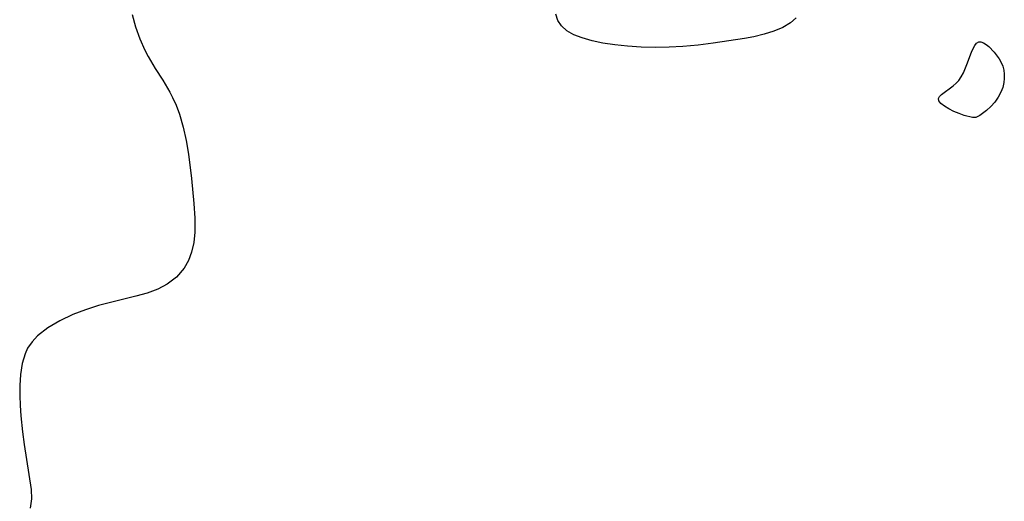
# Model space of a CAD drawing. Header units: metres. Extents: x 1073367 to 1082519, y 1569854 to 1574957.
# Tile 547 of 656: x 1077439 to 1077562, y 1574703 to 1574763. Entities that reach past the tile are written whole.
import ezdxf

# ---------------------------------------------------------------- set-up
doc = ezdxf.new("R2010")
doc.units = ezdxf.units.M
doc.layers.add('CGG_CurvaNivelLidar_v1', color=253, linetype='Continuous', lineweight=30)

msp = doc.modelspace()

# ---------------------------------------------------------------- linework, layer by layer
at = {"layer": 'CGG_CurvaNivelLidar_v1'}
for p, q in [((1077452.9777, 1574763.8472, 68), (1077453.3961, 1574762.3041, 68)), ((1077506.1953, 1574763.1093, 68), (1077505.9529, 1574763.8844, 68)), ((1077453.3961, 1574762.3041, 68), (1077453.9246, 1574760.8093, 68)), ((1077506.6588, 1574762.417, 68), (1077506.1953, 1574763.1093, 68)), ((1077507.3159, 1574761.8259, 68), (1077506.6588, 1574762.417, 68)), ((1077535.2904, 1574762.8034, 68), (1077534.3346, 1574762.2421, 68)), ((1077536.0369, 1574763.4479, 68), (1077535.2904, 1574762.8034, 68)), ((1077508.2041, 1574761.3206, 68), (1077507.3159, 1574761.8259, 68)), ((1077509.2485, 1574760.9176, 68), (1077508.2041, 1574761.3206, 68)), ((1077532.0254, 1574761.3814, 68), (1077530.7262, 1574761.0597, 68)), ((1077533.2363, 1574761.7725, 68), (1077532.0254, 1574761.3814, 68)), ((1077534.3346, 1574762.2421, 68), (1077533.2363, 1574761.7725, 68)), ((1077453.9246, 1574760.8093, 68), (1077454.561, 1574759.3739, 68)), ((1077510.4943, 1574760.5675, 68), (1077509.2485, 1574760.9176, 68)), ((1077511.8458, 1574760.2838, 68), (1077510.4943, 1574760.5675, 68)), ((1077513.3494, 1574760.0497, 68), (1077511.8458, 1574760.2838, 68)), ((1077514.9165, 1574759.8756, 68), (1077513.3494, 1574760.0497, 68)), ((1077516.6356, 1574759.7562, 68), (1077514.9165, 1574759.8756, 68)), ((1077521.8509, 1574759.8644, 68), (1077520.116, 1574759.7563, 68)), ((1077523.7435, 1574760.0376, 68), (1077521.8509, 1574759.8644, 68)), ((1077525.6169, 1574760.2531, 68), (1077523.7435, 1574760.0376, 68)), ((1077529.5612, 1574760.8334, 68), (1077525.6169, 1574760.2531, 68)), ((1077530.7262, 1574761.0597, 68), (1077529.5612, 1574760.8334, 68)), ((1077558.1513, 1574759.5866, 68), (1077558.3604, 1574759.9702, 68)), ((1077558.3604, 1574759.9702, 68), (1077558.5908, 1574760.2607, 68)), ((1077558.5908, 1574760.2607, 68), (1077558.8522, 1574760.4217, 68)), ((1077558.8522, 1574760.4217, 68), (1077559.1342, 1574760.4274, 68)), ((1077559.1342, 1574760.4274, 68), (1077559.4437, 1574760.3131, 68)), ((1077559.4437, 1574760.3131, 68), (1077559.7716, 1574760.1079, 68)), ((1077559.7716, 1574760.1079, 68), (1077560.1098, 1574759.8339, 68)), ((1077560.1098, 1574759.8339, 68), (1077560.7855, 1574759.1411, 68)), ((1077454.561, 1574759.3739, 68), (1077454.9597, 1574758.6124, 68)), ((1077454.9597, 1574758.6124, 68), (1077455.8497, 1574757.1108, 68)), ((1077518.3871, 1574759.7143, 68), (1077516.6356, 1574759.7562, 68)), ((1077520.116, 1574759.7563, 68), (1077518.3871, 1574759.7143, 68)), ((1077557.3805, 1574757.5972, 68), (1077557.9556, 1574759.1377, 68)), ((1077557.9556, 1574759.1377, 68), (1077558.1513, 1574759.5866, 68)), ((1077560.7855, 1574759.1411, 68), (1077561.4006, 1574758.3175, 68)), ((1077556.9382, 1574756.5541, 68), (1077557.3805, 1574757.5972, 68)), ((1077561.4006, 1574758.3175, 68), (1077561.6563, 1574757.8678, 68)), ((1077561.6563, 1574757.8678, 68), (1077561.8556, 1574757.3933, 68)), ((1077561.8556, 1574757.3933, 68), (1077561.9818, 1574756.9012, 68)), ((1077455.8497, 1574757.1108, 68), (1077456.7789, 1574755.6344, 68)), ((1077556.6737, 1574756.0668, 68), (1077556.9382, 1574756.5541, 68)), ((1077561.9818, 1574756.9012, 68), (1077562.0456, 1574756.3909, 68)), ((1077562.0456, 1574756.3909, 68), (1077562.0564, 1574755.8696, 68)), ((1077456.7789, 1574755.6344, 68), (1077457.668, 1574754.1433, 68)), ((1077554.2071, 1574753.8502, 68), (1077555.6542, 1574754.9295, 68)), ((1077555.6542, 1574754.9295, 68), (1077556.0261, 1574755.2553, 68)), ((1077556.0261, 1574755.2553, 68), (1077556.3644, 1574755.622, 68)), ((1077556.3644, 1574755.622, 68), (1077556.6737, 1574756.0668, 68)), ((1077562.0101, 1574755.3318, 68), (1077561.8688, 1574754.7433, 68)), ((1077562.0564, 1574755.8696, 68), (1077562.0101, 1574755.3318, 68)), ((1077457.668, 1574754.1433, 68), (1077458.0205, 1574753.4835, 68)), ((1077553.9686, 1574753.6009, 68), (1077554.2071, 1574753.8502, 68)), ((1077561.6315, 1574754.1292, 68), (1077561.3023, 1574753.52, 68)), ((1077561.8688, 1574754.7433, 68), (1077561.6315, 1574754.1292, 68)), ((1077458.0205, 1574753.4835, 68), (1077458.4685, 1574752.5303, 68)), ((1077458.4685, 1574752.5303, 68), (1077458.8997, 1574751.3784, 68)), ((1077553.8424, 1574753.3474, 68), (1077553.9686, 1574753.6009, 68)), ((1077553.8822, 1574753.0605, 68), (1077553.8424, 1574753.3474, 68)), ((1077554.1355, 1574752.7373, 68), (1077553.8822, 1574753.0605, 68)), ((1077554.562, 1574752.395, 68), (1077554.1355, 1574752.7373, 68)), ((1077560.8594, 1574752.9025, 68), (1077560.3595, 1574752.3426, 68)), ((1077561.3023, 1574753.52, 68), (1077560.8594, 1574752.9025, 68)), ((1077458.8997, 1574751.3784, 68), (1077459.358, 1574749.7607, 68)), ((1077555.1137, 1574752.054, 68), (1077554.562, 1574752.395, 68)), ((1077555.7434, 1574751.7347, 68), (1077555.1137, 1574752.054, 68)), ((1077556.4048, 1574751.4567, 68), (1077555.7434, 1574751.7347, 68)), ((1077557.0528, 1574751.2367, 68), (1077556.4048, 1574751.4567, 68)), ((1077558.0939, 1574750.9955, 68), (1077557.0528, 1574751.2367, 68)), ((1077559.0143, 1574751.2302, 68), (1077558.5, 1574750.9588, 68)), ((1077559.844, 1574751.858, 68), (1077559.0143, 1574751.2302, 68)), ((1077560.3595, 1574752.3426, 68), (1077559.844, 1574751.858, 68)), ((1077558.5, 1574750.9588, 68), (1077558.0939, 1574750.9955, 68)), ((1077459.358, 1574749.7607, 68), (1077459.7122, 1574748.0865, 68)), ((1077459.7122, 1574748.0865, 68), (1077459.9915, 1574746.3744, 68)), ((1077459.9915, 1574746.3744, 68), (1077460.3672, 1574743.3446, 68)), ((1077460.3672, 1574743.3446, 68), (1077460.6885, 1574740.2185, 68)), ((1077460.6885, 1574740.2185, 68), (1077460.8033, 1574738.4039, 68)), ((1077460.8033, 1574738.4039, 68), (1077460.7908, 1574736.6444, 68)), ((1077460.7908, 1574736.6444, 68), (1077460.6538, 1574735.3533, 68)), ((1077460.6538, 1574735.3533, 68), (1077460.3799, 1574734.1268, 68)), ((1077460.3799, 1574734.1268, 68), (1077459.9887, 1574733.0775, 68)), ((1077459.9887, 1574733.0775, 68), (1077459.4526, 1574732.1188, 68)), ((1077459.4526, 1574732.1188, 68), (1077458.5197, 1574731.0248, 68)), ((1077458.5197, 1574731.0248, 68), (1077457.3585, 1574730.1354, 68)), ((1077456.1536, 1574729.5175, 68), (1077454.8311, 1574729.0298, 68)), ((1077457.3585, 1574730.1354, 68), (1077456.1536, 1574729.5175, 68)), ((1077450.2425, 1574727.8571, 68), (1077448.7606, 1574727.466, 68)), ((1077453.4259, 1574728.6269, 68), (1077450.2425, 1574727.8571, 68)), ((1077454.8311, 1574729.0298, 68), (1077453.4259, 1574728.6269, 68)), ((1077447.1153, 1574726.9419, 68), (1077445.5249, 1574726.3286, 68)), ((1077448.7606, 1574727.466, 68), (1077447.1153, 1574726.9419, 68)), ((1077443.8986, 1574725.5664, 68), (1077442.4119, 1574724.6877, 68)), ((1077445.5249, 1574726.3286, 68), (1077443.8986, 1574725.5664, 68)), ((1077442.4119, 1574724.6877, 68), (1077441.1222, 1574723.6683, 68)), ((1077440.4473, 1574722.9433, 68), (1077439.8869, 1574722.1173, 68)), ((1077441.1222, 1574723.6683, 68), (1077440.4473, 1574722.9433, 68)), ((1077439.8869, 1574722.1173, 68), (1077439.5656, 1574721.4418, 68)), ((1077439.5656, 1574721.4418, 68), (1077439.1892, 1574720.1976, 68)), ((1077439.1892, 1574720.1976, 68), (1077438.9807, 1574718.8571, 68)), ((1077438.9807, 1574718.8571, 68), (1077438.8946, 1574717.4449, 68)), ((1077438.8946, 1574717.4449, 68), (1077438.8904, 1574716.2072, 68)), ((1077438.8904, 1574716.2072, 68), (1077438.9364, 1574714.9447, 68)), ((1077438.9364, 1574714.9447, 68), (1077439.0252, 1574713.6685, 68)), ((1077439.0252, 1574713.6685, 68), (1077439.235, 1574711.677, 68)), ((1077439.235, 1574711.677, 68), (1077439.4472, 1574710.0971, 68)), ((1077439.4472, 1574710.0971, 68), (1077440.321, 1574704.4433, 68)), ((1077440.321, 1574704.4433, 68), (1077440.3651, 1574703.2906, 68)), ((1077440.3651, 1574703.2906, 68), (1077440.1805, 1574702.1375, 68))]:
    msp.add_line(p, q, dxfattribs=at)

doc.saveas('drawing.dxf')
